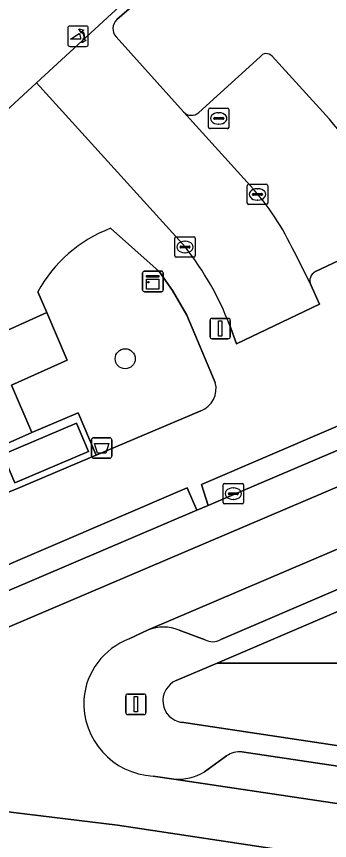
# Model space of a CAD drawing. Extents: x 162172 to 163187, y 382874 to 383685.
# Drawn here: x 162935.95 to 162951.22, y 383280.9 to 383321.16 of the extents above; entities that cross this region are included whole.
import ezdxf

# ---------------------------------------------------------------- set-up
doc = ezdxf.new("R2010")
doc.units = 0
for name, color, linetype in [('IMGEO_Afvalbak', 7, 'Continuous'), ('IMGEO_Boom', 7, 'Continuous'), ('IMGEO_Groenvoorziening', 7, 'Continuous'), ('IMGEO_Kast', 7, 'Continuous'), ('IMGEO_Kolk', 7, 'Continuous'), ('IMGEO_Lichtmast', 7, 'Continuous'), ('IMGEO_Parkeervlak_open', 7, 'Continuous'), ('IMGEO_Poller', 7, 'Continuous'), ('IMGEO_Rijbaan_lokaal_gesloten', 7, 'Continuous'), ('IMGEO_Rijbaan_lokaal_open', 7, 'Continuous'), ('IMGEO_Rioolput', 7, 'Continuous'), ('IMGEO_Voetpad_gesloten', 7, 'Continuous'), ('IMGEO_Voetpad_open', 7, 'Continuous')]:
    doc.layers.add(name, color=color, linetype=linetype)

msp = doc.modelspace()

# ---------------------------------------------------------------- linework, layer by layer
at = {"layer": 'IMGEO_Afvalbak'}
for p, q in [((162939.604, 383299.675), (162939.604, 383300.475)), ((162939.604, 383300.475), (162939.604, 383299.675)), ((162939.704, 383300.575), (162940.494, 383300.575)), ((162940.494, 383300.575), (162939.704, 383300.575)), ((162940.594, 383300.475), (162940.594, 383299.675)), ((162940.594, 383299.675), (162940.594, 383300.475)), ((162940.494, 383299.575), (162939.704, 383299.575)), ((162939.704, 383299.575), (162940.494, 383299.575))]:
    msp.add_line(p, q, dxfattribs=at)
msp.add_lwpolyline([(162939.747, 383300.289), (162940.451, 383300.289), (162940.302, 383299.819), (162939.896, 383299.819), (162939.747, 383300.289)], dxfattribs=at)
for centre, start, end in [((162939.704, 383300.475), 90, 180), ((162939.704, 383300.475), 90, 180), ((162940.494, 383300.475), 0, 90), ((162940.494, 383300.475), 360, 90), ((162939.704, 383299.675), 180, 270), ((162939.704, 383299.675), 180, 270), ((162940.494, 383299.675), 270, 0), ((162940.494, 383299.675), 270, 0)]:
    msp.add_arc(centre, 0.1, start, end, dxfattribs=at)
at = {"layer": 'IMGEO_Boom'}
msp.add_circle((162941.251, 383304.436), 0.489, dxfattribs=at)
at = {"layer": 'IMGEO_Groenvoorziening'}
for points in [[(162945.644, 383303.275), (162944.25, 383306.571), (162943.551, 383307.768), (162942.909, 383308.699), (162940.532, 383310.809)], [(162936.987, 383307.705), (162937.42, 383306.694), (162938.426, 383304.367), (162935.697, 383303.146), (162936.7, 383300.827), (162938.948, 383301.799), (162939.827, 383299.731), (162944.933, 383301.899)], [(162952.06, 383289.563), (162945.738, 383289.565), (162943.737, 383288.709)], [(162944, 383286.671), (162951.992, 383285.478), (162953.365, 383285.273), (162952.06, 383289.563)]]:
    msp.add_lwpolyline(points, dxfattribs=at)
msp.add_lwpolyline([(162966.927, 383295.895), (162966.037, 383298.252), (162950.398, 383291.559), (162945.738, 383289.565), (162952.06, 383289.563)], close=True, dxfattribs=at)
for centre, radius, start, end in [((162942.998, 383304.416), 6.853, 111.0964, 151.3144), ((162944.545, 383302.971), 1.14, 289.9069, 15.441), ((162944.157, 383287.727), 1.068, 113.1689, 261.5377)]:
    msp.add_arc(centre, radius, start, end, dxfattribs=at)
at = {"layer": 'IMGEO_Kast'}
for p, q in [((162942.177, 383308.714), (162943.018, 383308.714)), ((162943.018, 383308.714), (162942.177, 383308.714)), ((162942.102, 383307.789), (162942.102, 383308.63)), ((162942.102, 383308.63), (162942.102, 383307.789)), ((162943.102, 383308.639), (162943.102, 383307.798)), ((162943.102, 383307.798), (162943.102, 383308.639)), ((162943.027, 383307.714), (162942.186, 383307.714)), ((162942.186, 383307.714), (162943.027, 383307.714))]:
    msp.add_line(p, q, dxfattribs=at)
for points in [[(162942.297, 383308.504), (162942.897, 383308.504), (162942.897, 383308.419), (162942.297, 383308.419), (162942.297, 383308.504)], [(162942.297, 383308.329), (162942.897, 383308.329), (162942.897, 383307.84), (162942.297, 383307.84), (162942.297, 383308.329)]]:
    msp.add_lwpolyline(points, dxfattribs=at)
msp.add_circle((162942.381, 383308.178), 0.0377, dxfattribs=at)
for centre, start, end in [((162942.18, 383308.636), 92.4484, 184.2845), ((162942.18, 383308.636), 92.4484, 184.2845), ((162943.024, 383308.636), 2.4484, 94.2845), ((162943.024, 383308.636), 2.4484, 94.2845), ((162942.18, 383307.792), 182.4484, 274.2845), ((162942.18, 383307.792), 182.4484, 274.2845), ((162943.024, 383307.792), 272.4484, 4.2845), ((162943.024, 383307.792), 272.4484, 4.2845)]:
    msp.add_arc(centre, 0.0779, start, end, dxfattribs=at)
at = {"layer": 'IMGEO_Kolk'}
for p, q in [((162947.206, 383312.04), (162947.206, 383312.892)), ((162947.281, 383312.966), (162948.133, 383312.966)), ((162947.694, 383312.746), (162947.719, 383312.746)), ((162948.207, 383312.892), (162948.207, 383312.04)), ((162947.465, 383312.46), (162947.465, 383312.472)), ((162947.903, 383312.423), (162947.505, 383312.423)), ((162947.508, 383312.509), (162947.906, 383312.509)), ((162947.949, 383312.472), (162947.949, 383312.46)), ((162948.133, 383311.966), (162947.281, 383311.966)), ((162947.717, 383312.186), (162947.692, 383312.186)), ((162943.669, 383309.471), (162943.669, 383310.323)), ((162943.744, 383310.397), (162944.596, 383310.397)), ((162944.67, 383310.323), (162944.67, 383309.471)), ((162943.928, 383309.891), (162943.928, 383309.903)), ((162943.971, 383309.94), (162944.369, 383309.94)), ((162944.157, 383310.177), (162944.182, 383310.177)), ((162944.412, 383309.903), (162944.412, 383309.891)), ((162944.366, 383309.854), (162943.968, 383309.854)), ((162944.18, 383309.617), (162944.155, 383309.617)), ((162944.596, 383309.397), (162943.744, 383309.397)), ((162946.025, 383297.417), (162946.025, 383298.269)), ((162946.1, 383298.343), (162946.952, 383298.343)), ((162947.026, 383298.269), (162947.026, 383297.417)), ((162946.284, 383297.837), (162946.284, 383297.849)), ((162946.722, 383297.8), (162946.324, 383297.8)), ((162946.327, 383297.886), (162946.725, 383297.886)), ((162946.513, 383298.123), (162946.538, 383298.123)), ((162946.768, 383297.849), (162946.768, 383297.837)), ((162946.536, 383297.563), (162946.511, 383297.563)), ((162946.952, 383297.343), (162946.1, 383297.343))]:
    msp.add_line(p, q, dxfattribs=at)
for points in [[(162947.206, 383312.04), (162947.206, 383312.892)], [(162947.281, 383312.966), (162948.133, 383312.966)], [(162948.207, 383312.892), (162948.207, 383312.04)], [(162948.133, 383311.966), (162947.281, 383311.966)], [(162943.669, 383309.471), (162943.669, 383310.323)], [(162943.744, 383310.397), (162944.596, 383310.397)], [(162944.67, 383310.323), (162944.67, 383309.471)], [(162944.596, 383309.397), (162943.744, 383309.397)], [(162946.025, 383297.417), (162946.025, 383298.269)], [(162946.1, 383298.343), (162946.952, 383298.343)], [(162947.026, 383298.269), (162947.026, 383297.417)], [(162946.952, 383297.343), (162946.1, 383297.343)]]:
    msp.add_lwpolyline(points, dxfattribs=at)
for centre, radius, start, end in [((162947.283, 383312.89), 0.0765, 91.552, 178.448), ((162947.283, 383312.89), 0.0765, 91.552, 178.448), ((162948.131, 383312.89), 0.0765, 1.552, 88.448), ((162948.131, 383312.89), 0.0765, 1.552, 88.448), ((162947.505, 383312.469), 0.0403, 85.8775, 175.7526), ((162947.502, 383312.459), 0.0366, 178.938, 274.7102), ((162947.906, 383312.466), 0.043, 264.8664, 352.4533), ((162947.91, 383312.471), 0.0386, 1.7309, 96.639), ((162947.283, 383312.042), 0.0765, 181.552, 268.448), ((162947.283, 383312.042), 0.0765, 181.552, 268.448), ((162948.131, 383312.042), 0.0765, 271.552, 358.448), ((162948.131, 383312.042), 0.0765, 271.552, 358.448), ((162943.746, 383310.321), 0.0765, 91.552, 178.448), ((162943.746, 383310.321), 0.0765, 91.552, 178.448), ((162944.594, 383310.321), 0.0765, 1.552, 88.448), ((162944.594, 383310.321), 0.0765, 1.552, 88.448), ((162943.968, 383309.9), 0.0403, 85.8775, 175.7526), ((162943.965, 383309.89), 0.0366, 178.938, 274.7102), ((162944.369, 383309.897), 0.043, 264.8664, 352.4533), ((162944.373, 383309.902), 0.0386, 1.7309, 96.639), ((162943.746, 383309.473), 0.0765, 181.552, 268.448), ((162943.746, 383309.473), 0.0765, 181.552, 268.448), ((162944.594, 383309.473), 0.0765, 271.552, 358.448), ((162944.594, 383309.473), 0.0765, 271.552, 358.448), ((162946.102, 383298.267), 0.0765, 91.552, 178.448), ((162946.102, 383298.267), 0.0765, 91.552, 178.448), ((162946.95, 383298.267), 0.0765, 1.552, 88.448), ((162946.95, 383298.267), 0.0765, 1.552, 88.448), ((162946.324, 383297.846), 0.0403, 85.8775, 175.7526), ((162946.321, 383297.836), 0.0366, 178.938, 274.7102), ((162946.725, 383297.843), 0.043, 264.8664, 352.4533), ((162946.729, 383297.848), 0.0386, 1.7309, 96.639), ((162946.102, 383297.419), 0.0765, 181.552, 268.448), ((162946.102, 383297.419), 0.0765, 181.552, 268.448), ((162946.95, 383297.419), 0.0765, 271.552, 358.448), ((162946.95, 383297.419), 0.0765, 271.552, 358.448)]:
    msp.add_arc(centre, radius, start, end, dxfattribs=at)
for centre, major_axis, ratio, start_param, end_param in [((162947.693, 383312.466), (-0.387, 0.002), 0.722429, 4.712389, 7.853982), ((162947.718, 383312.466), (-0.39, 0.002), 0.717154, 1.570796, 4.712389), ((162944.156, 383309.897), (-0.387, 0.002), 0.722429, 4.712389, 7.853982), ((162944.181, 383309.897), (-0.39, 0.002), 0.717154, 1.570796, 4.712389), ((162946.512, 383297.843), (-0.387, 0.002), 0.722429, 4.712389, 7.853982), ((162946.537, 383297.843), (-0.39, 0.002), 0.717154, 1.570796, 4.712389)]:
    msp.add_ellipse(centre, major_axis=major_axis, ratio=ratio, start_param=start_param, end_param=end_param, dxfattribs=at)
at = {"layer": 'IMGEO_Lichtmast'}
for p, q in [((162945.388, 383305.51), (162945.388, 383306.31)), ((162945.388, 383306.31), (162945.388, 383305.51)), ((162945.488, 383306.41), (162946.278, 383306.41)), ((162946.278, 383306.41), (162945.488, 383306.41)), ((162946.378, 383306.31), (162946.378, 383305.51)), ((162946.378, 383305.51), (162946.378, 383306.31)), ((162946.278, 383305.41), (162945.488, 383305.41)), ((162945.488, 383305.41), (162946.278, 383305.41)), ((162941.273, 383287.153), (162941.273, 383287.953)), ((162941.273, 383287.953), (162941.273, 383287.153)), ((162941.373, 383288.053), (162942.163, 383288.053)), ((162942.163, 383288.053), (162941.373, 383288.053)), ((162942.263, 383287.953), (162942.263, 383287.153)), ((162942.263, 383287.153), (162942.263, 383287.953)), ((162942.163, 383287.053), (162941.373, 383287.053)), ((162941.373, 383287.053), (162942.163, 383287.053))]:
    msp.add_line(p, q, dxfattribs=at)
for points in [[(162945.808, 383306.285), (162945.958, 383306.285), (162945.958, 383305.535), (162945.808, 383305.535), (162945.808, 383306.285)], [(162941.693, 383287.928), (162941.843, 383287.928), (162941.843, 383287.178), (162941.693, 383287.178), (162941.693, 383287.928)]]:
    msp.add_lwpolyline(points, dxfattribs=at)
for centre, start, end in [((162945.488, 383306.31), 90, 180), ((162945.488, 383306.31), 90, 180), ((162946.278, 383306.31), 0, 90), ((162946.278, 383306.31), 360, 90), ((162945.488, 383305.51), 180, 270), ((162945.488, 383305.51), 180, 270), ((162946.278, 383305.51), 270, 0), ((162946.278, 383305.51), 270, 0), ((162941.373, 383287.953), 90, 180), ((162941.373, 383287.953), 90, 180), ((162942.163, 383287.953), 0, 90), ((162942.163, 383287.953), 360, 90), ((162941.373, 383287.153), 180, 270), ((162941.373, 383287.153), 180, 270), ((162942.163, 383287.153), 270, 0), ((162942.163, 383287.153), 270, 0)]:
    msp.add_arc(centre, 0.1, start, end, dxfattribs=at)
at = {"layer": 'IMGEO_Parkeervlak_open'}
for points in [[(162947.829, 383319.181), (162944.84, 383316.462)], [(162951.219, 383316.136), (162948.415, 383319.22)], [(162944.095, 383316.502), (162947.341, 383312.903)], [(162950.531, 383308.694), (162954.194, 383310.425)], [(162949.504, 383309.64), (162950.307, 383308.043)], [(162967.048, 383301.727), (162942.368, 383291.184)], [(162945.909, 383290.722), (162963.436, 383298.244), (162965.26, 383299.05)], [(162943.881, 383291.18), (162945.151, 383290.709)], [(162946.199, 383285.033), (162945.12, 383284.254)], [(162976.668, 383280.776), (162946.939, 383285.226)], [(162943.619, 383283.897), (162979.394, 383278.554)]]:
    msp.add_lwpolyline(points, dxfattribs=at)
msp.add_lwpolyline([(162934.276, 383299.762), (162936.7, 383300.827), (162935.697, 383303.146), (162938.426, 383304.367), (162937.42, 383306.694), (162932.814, 383304.616), (162933.841, 383302.328), (162931.074, 383301.108), (162932.063, 383298.911), (162928.345, 383297.25), (162929.384, 383294.934), (162933.995, 383296.978), (162933.872, 383297.201), (162933.014, 383299.207)], close=True, dxfattribs=at)
for centre, radius, start, end in [((162948.137, 383318.973), 0.372, 41.6105, 146.0047), ((162944.488, 383316.866), 0.536, 222.7888, 311.0645), ((162936.722, 383303.552), 19.196, 26.0945, 40.9592), ((162937.951, 383304.33), 12.715, 24.6841, 42.3957), ((162950.757, 383308.252), 0.497, 117.1273, 204.8974), ((162943.119, 383289.238), 2.086, 68.5863, 111.1107), ((162945.519, 383291.351), 0.74, 240.1518, 301.8133), ((162946.856, 383284.029), 1.199, 86.0285, 123.2069), ((162943.798, 383286.477), 2.586, 266.0209, 300.7366)]:
    msp.add_arc(centre, radius, start, end, dxfattribs=at)
at = {"layer": 'IMGEO_Poller'}
for p, q in [((162938.451, 383320.598), (162938.451, 383319.791)), ((162938.451, 383320.598), (162938.451, 383319.791)), ((162939.353, 383320.693), (162938.545, 383320.693)), ((162939.353, 383320.693), (162938.545, 383320.693)), ((162939.447, 383319.791), (162939.447, 383320.598)), ((162939.447, 383319.791), (162939.447, 383320.598)), ((162938.545, 383319.696), (162939.353, 383319.696)), ((162938.545, 383319.696), (162939.353, 383319.696))]:
    msp.add_line(p, q, dxfattribs=at)
for points in [[(162939.13, 383320.422), (162939.118, 383320.349), (162938.993, 383320.554)], [(162938.993, 383320.554), (162939.224, 383320.488), (162939.153, 383320.456)], [(162939.086, 383320.049), (162938.573, 383320.049), (162939.003, 383320.324)], [(162939.146, 383319.877), (162939.212, 383320.108), (162939.242, 383320.04)], [(162939.278, 383320.013), (162939.35, 383320.002), (162939.146, 383319.877)]]:
    msp.add_lwpolyline(points, dxfattribs=at)
for centre, radius, start, end in [((162938.545, 383320.598), 0.0946, 90, 180), ((162938.545, 383320.598), 0.0946, 90, 180), ((162938.772, 383320.109), 0.476, 351.7527, 41.1691), ((162938.772, 383320.109), 0.516, 349.3569, 42.2912), ((162939.353, 383320.598), 0.0946, 0, 90), ((162939.353, 383320.598), 0.0946, 0, 90), ((162938.758, 383320.099), 0.332, 351.3247, 42.4854), ((162938.545, 383319.791), 0.0946, 180, 270), ((162938.545, 383319.791), 0.0946, 180, 270), ((162939.353, 383319.791), 0.0946, 270, 0), ((162939.353, 383319.791), 0.0946, 270, 0)]:
    msp.add_arc(centre, radius, start, end, dxfattribs=at)
at = {"layer": 'IMGEO_Rijbaan_lokaal_gesloten'}
for points in [[(163055.326, 383292.437), (163043.171, 383293.871), (163039.991, 383294.37), (163035.503, 383295.118), (163021.414, 383298.486), (163000.656, 383303.413), (162990.812, 383305.775), (162984.152, 383307.295), (162981.893, 383307.801), (162979.868, 383307.918), (162977.804, 383307.84), (162975.74, 383307.606), (162972.215, 383306.866), (162969.878, 383305.852), (162964.27, 383303.515), (162953.91, 383299.151), (162929.763, 383288.865)], [(162966.658, 383306.446), (162958.52, 383302.944), (162957.782, 383302.588), (162945.895, 383297.525), (162945.678, 383297.433), (162945.298, 383297.273), (162944.738, 383297.038), (162935.487, 383293.083), (162927.69, 383289.737), (162927.281, 383289.561), (162926.58, 383289.278), (162924.4, 383288.399)], [(162941.442, 383290.749), (162942.368, 383291.184), (162967.048, 383301.727), (162967.383, 383301.87), (162967.569, 383301.943), (162970.206, 383302.979)], [(162860.673, 383277.644), (162902.89, 383283.254), (162911.068, 383284.267), (162919.326, 383285.358), (162922.208, 383286.06), (162925.012, 383286.917), (162929.763, 383288.865), (162953.91, 383299.151)], [(163000, 383275.499), (162999.752, 383275.522), (162999.504, 383275.548), (162992.43, 383276.599), (162983.503, 383277.926), (162981.518, 383278.216), (162979.394, 383278.554), (162943.619, 383283.897), (162942.607, 383284.048)], [(162963.075, 383278.288), (162940.869, 383281.654), (162935.262, 383282.327), (162932.122, 383282.103), (162927.187, 383281.43), (162920.076, 383280.478)], [(162935.262, 383282.327), (162940.869, 383281.654), (162963.075, 383278.288)]]:
    msp.add_lwpolyline(points, dxfattribs=at)
for centre, radius, start, end in [((162942.669, 383287.523), 3.451, 110.8187, 175.2984), ((162942.799, 383287.617), 3.575, 176.9764, 266.9273)]:
    msp.add_arc(centre, radius, start, end, dxfattribs=at)
at = {"layer": 'IMGEO_Rijbaan_lokaal_open'}
for points in [[(162940.842, 383321.007), (162941.682, 383321.748), (162941.402, 383322.059), (162936.922, 383317.926), (162944.196, 383309.883)], [(162947.341, 383312.903), (162944.095, 383316.502), (162940.804, 383320.167)], [(162946.344, 383306.102), (162946.688, 383305.16), (162950.727, 383307.101), (162950.307, 383308.043), (162949.504, 383309.64)]]:
    msp.add_lwpolyline(points, dxfattribs=at)
for centre, radius, start, end in [((162941.25, 383320.568), 0.599, 132.867, 221.9527), ((162937.951, 383304.33), 12.715, 24.6841, 42.3957), ((162932.092, 383300.506), 15.311, 21.437, 37.7651)]:
    msp.add_arc(centre, radius, start, end, dxfattribs=at)
at = {"layer": 'IMGEO_Rioolput'}
for p, q in [((162945.314, 383315.753), (162945.314, 383316.605)), ((162945.389, 383316.679), (162946.241, 383316.679)), ((162945.802, 383316.459), (162945.827, 383316.459)), ((162946.315, 383316.605), (162946.315, 383315.753)), ((162945.573, 383316.173), (162945.573, 383316.185)), ((162946.011, 383316.136), (162945.613, 383316.136)), ((162945.616, 383316.222), (162946.014, 383316.222)), ((162946.057, 383316.185), (162946.057, 383316.173)), ((162946.241, 383315.679), (162945.389, 383315.679)), ((162945.825, 383315.899), (162945.8, 383315.899))]:
    msp.add_line(p, q, dxfattribs=at)
for points in [[(162945.314, 383315.753), (162945.314, 383316.605)], [(162945.389, 383316.679), (162946.241, 383316.679)], [(162946.315, 383316.605), (162946.315, 383315.753)], [(162946.241, 383315.679), (162945.389, 383315.679)]]:
    msp.add_lwpolyline(points, dxfattribs=at)
for centre, radius, start, end in [((162945.391, 383316.603), 0.0765, 91.552, 178.448), ((162945.391, 383316.603), 0.0765, 91.552, 178.448), ((162946.239, 383316.603), 0.0765, 1.552, 88.448), ((162946.239, 383316.603), 0.0765, 1.552, 88.448), ((162945.613, 383316.182), 0.0403, 85.8775, 175.7526), ((162945.61, 383316.172), 0.0366, 178.938, 274.7102), ((162946.014, 383316.179), 0.043, 264.8664, 352.4533), ((162946.018, 383316.184), 0.0386, 1.7309, 96.639), ((162945.391, 383315.755), 0.0765, 181.552, 268.448), ((162945.391, 383315.755), 0.0765, 181.552, 268.448), ((162946.239, 383315.755), 0.0765, 271.552, 358.448), ((162946.239, 383315.755), 0.0765, 271.552, 358.448)]:
    msp.add_arc(centre, radius, start, end, dxfattribs=at)
for centre, major_axis, ratio, start_param, end_param in [((162945.801, 383316.179), (-0.387, 0.002), 0.722429, 4.712389, 7.853982), ((162945.826, 383316.179), (-0.39, 0.002), 0.717154, 1.570796, 4.712389)]:
    msp.add_ellipse(centre, major_axis=major_axis, ratio=ratio, start_param=start_param, end_param=end_param, dxfattribs=at)
at = {"layer": 'IMGEO_Voetpad_gesloten'}
msp.add_lwpolyline([(162939.461, 383299.901), (162938.875, 383301.282), (162935.285, 383299.757), (162935.872, 383298.376)], close=True, dxfattribs=at)
at = {"layer": 'IMGEO_Voetpad_open'}
for points in [[(162985.406, 383313.501), (162944.379, 383323.352), (162943.677, 383324.159), (162941.402, 383322.059), (162941.682, 383321.748), (162940.842, 383321.007)], [(162934.757, 383315.928), (162936.922, 383317.926), (162941.402, 383322.059)], [(162940.804, 383320.167), (162944.095, 383316.502)], [(162944.84, 383316.462), (162947.829, 383319.181)], [(162948.415, 383319.22), (162951.219, 383316.136)], [(162944.196, 383309.883), (162936.922, 383317.926), (162934.757, 383315.928)], [(162940.532, 383310.809), (162942.909, 383308.699), (162943.551, 383307.768), (162944.25, 383306.571), (162945.644, 383303.275)], [(162954.194, 383310.425), (162950.531, 383308.694)], [(162935.032, 383309.788), (162934.967, 383309.721), (162934.924, 383309.678), (162929.608, 383304.236), (162927.034, 383301.243), (162925.506, 383299.193), (162923.48, 383296.036), (162922.542, 383294.203), (162922.323, 383293.468), (162924.199, 383289.493), (162926.158, 383290.287), (162926.58, 383289.278), (162927.281, 383289.561), (162927.69, 383289.737), (162927.24, 383290.819), (162944.278, 383298.132), (162944.738, 383297.038), (162945.298, 383297.273), (162944.968, 383298.3), (162957.517, 383303.679), (162957.782, 383302.588), (162958.52, 383302.944)], [(162950.307, 383308.043), (162950.727, 383307.101), (162946.688, 383305.16), (162946.344, 383306.102)], [(162933.995, 383296.978), (162929.384, 383294.934), (162928.345, 383297.25), (162932.063, 383298.911), (162931.074, 383301.108), (162933.841, 383302.328), (162932.814, 383304.616), (162937.42, 383306.694), (162936.987, 383307.705)], [(162944.933, 383301.899), (162939.827, 383299.731), (162939.564, 383299.619), (162936.109, 383298.151), (162935.161, 383297.748), (162933.872, 383297.201), (162933.995, 383296.978)], [(162943.737, 383288.709), (162945.738, 383289.565), (162950.398, 383291.559), (162966.037, 383298.252), (162968.678, 383299.382), (162967.569, 383301.943), (162967.383, 383301.87), (162967.048, 383301.727)], [(162965.26, 383299.05), (162963.436, 383298.244), (162945.909, 383290.722)], [(162942.368, 383291.184), (162941.442, 383290.749)], [(162945.151, 383290.709), (162943.881, 383291.18)], [(162977.64, 383281.65), (162977.413, 383281.684), (162972.062, 383282.482), (162961.75, 383284.022), (162953.365, 383285.273), (162951.992, 383285.478), (162944, 383286.671)], [(162945.12, 383284.254), (162946.199, 383285.033)], [(162946.939, 383285.226), (162976.668, 383280.776)], [(162942.607, 383284.048), (162943.619, 383283.897)]]:
    msp.add_lwpolyline(points, dxfattribs=at)
for points in [[(162945.298, 383297.273), (162945.678, 383297.433), (162945.895, 383297.525), (162957.782, 383302.588), (162957.517, 383303.679), (162944.968, 383298.3)], [(162934.276, 383299.762), (162935.161, 383297.748), (162936.109, 383298.151), (162939.564, 383299.619), (162939.827, 383299.731), (162938.948, 383301.799), (162936.7, 383300.827)], [(162935.872, 383298.376), (162935.285, 383299.757), (162938.875, 383301.282), (162939.461, 383299.901)], [(162944.738, 383297.038), (162944.278, 383298.132), (162927.24, 383290.819), (162927.69, 383289.737), (162935.487, 383293.083)]]:
    msp.add_lwpolyline(points, close=True, dxfattribs=at)
for centre, radius, start, end in [((162941.25, 383320.568), 0.599, 132.867, 221.9527), ((162948.137, 383318.973), 0.372, 41.6105, 146.0047), ((162944.488, 383316.866), 0.536, 222.7888, 311.0645), ((162936.722, 383303.552), 19.196, 26.0945, 40.9592), ((162942.998, 383304.416), 6.853, 111.0964, 151.3144), ((162932.092, 383300.506), 15.311, 21.437, 37.7651), ((162950.757, 383308.252), 0.497, 117.1273, 204.8974), ((162944.545, 383302.971), 1.14, 289.9069, 15.441), ((162943.119, 383289.238), 2.086, 68.5863, 111.1107), ((162942.669, 383287.523), 3.451, 110.8187, 175.2984), ((162945.519, 383291.351), 0.74, 240.1518, 301.8133), ((162944.157, 383287.727), 1.068, 113.1689, 261.5377), ((162942.799, 383287.617), 3.575, 176.9764, 266.9273), ((162946.856, 383284.029), 1.199, 86.0285, 123.2069), ((162943.798, 383286.477), 2.586, 266.0209, 300.7366)]:
    msp.add_arc(centre, radius, start, end, dxfattribs=at)

doc.saveas('drawing.dxf')
